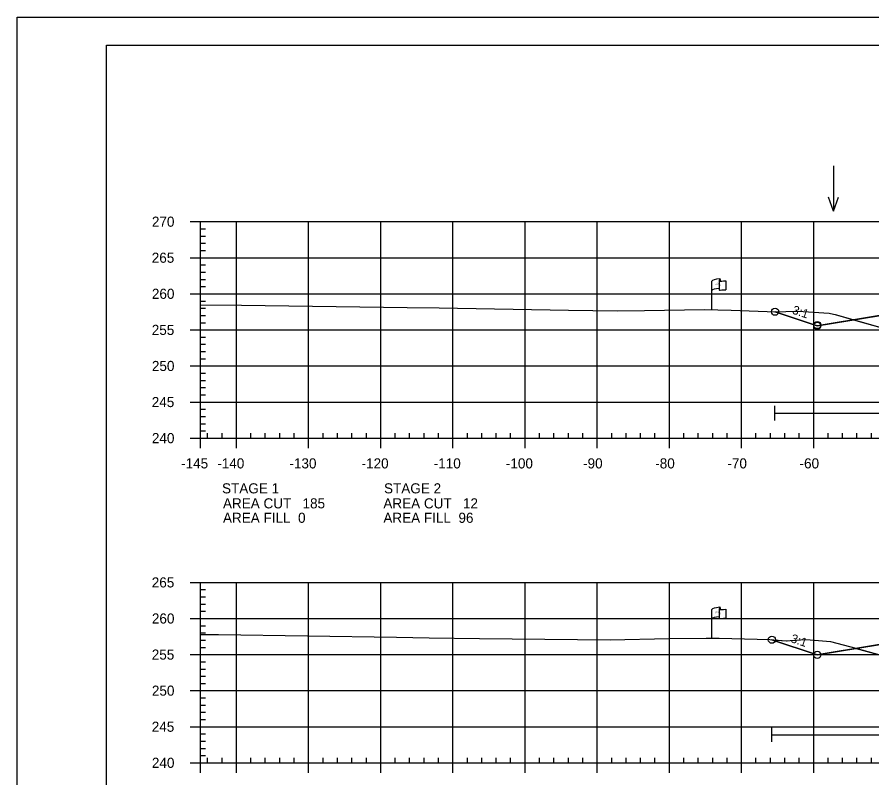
# Model space of a CAD drawing. Extents: x 1365647 to 1367999, y 387113 to 400173.
# Drawn here: x 1365723.7 to 1365842.2, y 390680.7 to 390786.1 of the extents above; entities that cross this region are included whole.
import ezdxf

# ---------------------------------------------------------------- set-up
doc = ezdxf.new("R2010")
doc.units = 0
for name, color, linetype in [('E_Existing ROW', 7, 'Continuous'), ('R_Axis', 7, 'Continuous'), ('R_Axis Annot', 7, 'Continuous'), ('R_Border', 7, 'Continuous'), ('R_Contours', 7, 'Continuous'), ('R_Exist Surface', 7, 'Continuous'), ('R_Fin Surface', 7, 'Continuous'), ('R_Fin Surface Annot', 7, 'Continuous'), ('R_Grid', 7, 'Continuous'), ('R_No Plot', 7, 'Continuous'), ('R_Proposed Const Limits', 7, 'Continuous'), ('R_Water', 7, 'Continuous'), ('R_Water Annot', 7, 'Continuous')]:
    doc.layers.add(name, color=color, linetype=linetype)

msp = doc.modelspace()

# ---------------------------------------------------------------- linework, layer by layer
at = {"layer": 'E_Existing ROW'}
for p, q in [((1365819.98, 390745.59), (1365819.98, 390749.54)), ((1365820.98, 390749.63), (1365820.98, 390749.62)), ((1365820.98, 390749.62), (1365820.98, 390748.39)), ((1365821.14, 390749.79), (1365821.14, 390749.55)), ((1365821.91, 390749.6), (1365821.91, 390748.36)), ((1365820.98, 390704.12), (1365820.98, 390704.1)), ((1365820.98, 390704.1), (1365820.98, 390702.88)), ((1365821.14, 390704.27), (1365821.14, 390704.03)), ((1365821.91, 390704.08), (1365821.91, 390702.84)), ((1365819.98, 390700.07), (1365819.98, 390704.02))]:
    msp.add_line(p, q, dxfattribs=at)
for centre, radius, start, end in [((1365821.06, 390749.63), 0.078, 88.6458, 274.2828), ((1365821.07, 390749.79), 0.0783, 263.0712, 93.9564), ((1365821.06, 390748.39), 0.0783, 180, 273.9564), ((1365821.06, 390704.12), 0.078, 88.6458, 274.2828), ((1365821.07, 390704.27), 0.0783, 263.0712, 93.9564), ((1365821.06, 390702.88), 0.0783, 180, 273.9564)]:
    msp.add_arc(centre, radius, start, end, dxfattribs=at)
for centre, major_axis, ratio, start_param, end_param in [((1365821.56, 390749.58), (-1.58, -0.04), 0.19887, 5.030368, 6.283185), ((1365822.27, 390749.7), (-1.23, -0.13), 0.052933, 0.159456, 1.268315), ((1365821.56, 390748.26), (-1.58, -0.04), 0.19887, 5.083035, 6.194897), ((1365822.27, 390748.46), (-1.23, -0.13), 0.052933, 0.159456, 1.268315), ((1365821.56, 390704.06), (-1.58, -0.04), 0.19887, 5.030368, 6.283185), ((1365822.27, 390704.18), (-1.23, -0.13), 0.052933, 0.159456, 1.268315), ((1365821.56, 390702.75), (-1.58, -0.04), 0.19887, 5.083035, 6.194897), ((1365822.27, 390702.94), (-1.23, -0.13), 0.052933, 0.159456, 1.268315)]:
    msp.add_ellipse(centre, major_axis=major_axis, ratio=ratio, start_param=start_param, end_param=end_param, dxfattribs=at)
at = {"layer": 'R_Axis'}
for p, q in [((1365747.69, 390757.79), (1365749.09, 390757.79)), ((1365749.09, 390727.79), (1365749.09, 390757.79)), ((1365749.09, 390756.79), (1365749.79, 390756.79)), ((1365749.09, 390755.79), (1365749.79, 390755.79)), ((1365749.09, 390754.79), (1365749.79, 390754.79)), ((1365747.69, 390752.79), (1365749.09, 390752.79)), ((1365749.09, 390753.79), (1365749.79, 390753.79)), ((1365749.09, 390751.79), (1365749.79, 390751.79)), ((1365749.09, 390750.79), (1365749.79, 390750.79)), ((1365749.09, 390749.79), (1365749.79, 390749.79)), ((1365749.09, 390748.79), (1365749.79, 390748.79)), ((1365747.69, 390747.79), (1365749.09, 390747.79)), ((1365749.09, 390746.79), (1365749.79, 390746.79)), ((1365749.09, 390745.79), (1365749.79, 390745.79)), ((1365749.09, 390744.79), (1365749.79, 390744.79)), ((1365749.09, 390743.79), (1365749.79, 390743.79)), ((1365747.69, 390742.79), (1365749.09, 390742.79)), ((1365749.09, 390741.79), (1365749.79, 390741.79)), ((1365749.09, 390740.79), (1365749.79, 390740.79)), ((1365749.09, 390739.79), (1365749.79, 390739.79)), ((1365749.09, 390738.79), (1365749.79, 390738.79)), ((1365747.69, 390737.79), (1365749.09, 390737.79)), ((1365749.09, 390736.79), (1365749.79, 390736.79)), ((1365749.09, 390735.79), (1365749.79, 390735.79)), ((1365749.09, 390734.79), (1365749.79, 390734.79)), ((1365749.09, 390733.79), (1365749.79, 390733.79)), ((1365747.69, 390732.79), (1365749.09, 390732.79)), ((1365749.09, 390731.79), (1365749.79, 390731.79)), ((1365749.09, 390730.79), (1365749.79, 390730.79)), ((1365749.09, 390729.79), (1365749.79, 390729.79)), ((1365747.69, 390727.79), (1365749.09, 390727.79)), ((1365749.09, 390728.79), (1365749.79, 390728.79)), ((1365749.09, 390727.79), (1365749.09, 390728.49)), ((1365749.09, 390727.79), (1366039.09, 390727.79)), ((1365749.09, 390726.39), (1365749.09, 390727.79)), ((1365750.09, 390727.79), (1365750.09, 390728.49)), ((1365752.09, 390727.79), (1365752.09, 390728.49)), ((1365754.09, 390726.39), (1365754.09, 390727.79)), ((1365756.09, 390727.79), (1365756.09, 390728.49)), ((1365758.09, 390727.79), (1365758.09, 390728.49)), ((1365760.09, 390727.79), (1365760.09, 390728.49)), ((1365762.09, 390727.79), (1365762.09, 390728.49)), ((1365764.09, 390726.39), (1365764.09, 390727.79)), ((1365766.09, 390727.79), (1365766.09, 390728.49)), ((1365768.09, 390727.79), (1365768.09, 390728.49)), ((1365770.09, 390727.79), (1365770.09, 390728.49)), ((1365772.09, 390727.79), (1365772.09, 390728.49)), ((1365774.09, 390726.39), (1365774.09, 390727.79)), ((1365776.09, 390727.79), (1365776.09, 390728.49)), ((1365778.09, 390727.79), (1365778.09, 390728.49)), ((1365780.09, 390727.79), (1365780.09, 390728.49)), ((1365782.09, 390727.79), (1365782.09, 390728.49)), ((1365784.09, 390726.39), (1365784.09, 390727.79)), ((1365786.09, 390727.79), (1365786.09, 390728.49)), ((1365788.09, 390727.79), (1365788.09, 390728.49)), ((1365790.09, 390727.79), (1365790.09, 390728.49)), ((1365792.09, 390727.79), (1365792.09, 390728.49)), ((1365794.09, 390726.39), (1365794.09, 390727.79)), ((1365796.09, 390727.79), (1365796.09, 390728.49)), ((1365798.09, 390727.79), (1365798.09, 390728.49)), ((1365800.09, 390727.79), (1365800.09, 390728.49)), ((1365802.09, 390727.79), (1365802.09, 390728.49)), ((1365804.09, 390726.39), (1365804.09, 390727.79)), ((1365806.09, 390727.79), (1365806.09, 390728.49)), ((1365808.09, 390727.79), (1365808.09, 390728.49)), ((1365810.09, 390727.79), (1365810.09, 390728.49)), ((1365812.09, 390727.79), (1365812.09, 390728.49)), ((1365814.09, 390726.39), (1365814.09, 390727.79)), ((1365816.09, 390727.79), (1365816.09, 390728.49)), ((1365818.09, 390727.79), (1365818.09, 390728.49)), ((1365820.09, 390727.79), (1365820.09, 390728.49)), ((1365822.09, 390727.79), (1365822.09, 390728.49)), ((1365824.09, 390726.39), (1365824.09, 390727.79)), ((1365826.09, 390727.79), (1365826.09, 390728.49)), ((1365828.09, 390727.79), (1365828.09, 390728.49)), ((1365830.09, 390727.79), (1365830.09, 390728.49)), ((1365832.09, 390727.79), (1365832.09, 390728.49)), ((1365834.09, 390726.39), (1365834.09, 390727.79)), ((1365836.09, 390727.79), (1365836.09, 390728.49)), ((1365838.09, 390727.79), (1365838.09, 390728.49)), ((1365840.09, 390727.79), (1365840.09, 390728.49)), ((1365842.09, 390727.79), (1365842.09, 390728.49)), ((1365747.69, 390707.79), (1365749.09, 390707.79)), ((1365749.09, 390682.79), (1365749.09, 390707.79)), ((1365749.09, 390706.79), (1365749.79, 390706.79)), ((1365749.09, 390705.79), (1365749.79, 390705.79)), ((1365749.09, 390704.79), (1365749.79, 390704.79)), ((1365749.09, 390703.79), (1365749.79, 390703.79)), ((1365747.69, 390702.79), (1365749.09, 390702.79)), ((1365749.09, 390701.79), (1365749.79, 390701.79)), ((1365749.09, 390700.79), (1365749.79, 390700.79)), ((1365749.09, 390699.79), (1365749.79, 390699.79)), ((1365749.09, 390698.79), (1365749.79, 390698.79)), ((1365747.69, 390697.79), (1365749.09, 390697.79)), ((1365749.09, 390696.79), (1365749.79, 390696.79)), ((1365749.09, 390695.79), (1365749.79, 390695.79)), ((1365749.09, 390694.79), (1365749.79, 390694.79)), ((1365749.09, 390693.79), (1365749.79, 390693.79)), ((1365747.69, 390692.79), (1365749.09, 390692.79)), ((1365749.09, 390691.79), (1365749.79, 390691.79)), ((1365749.09, 390690.79), (1365749.79, 390690.79)), ((1365749.09, 390689.79), (1365749.79, 390689.79)), ((1365749.09, 390688.79), (1365749.79, 390688.79)), ((1365747.69, 390687.79), (1365749.09, 390687.79)), ((1365749.09, 390686.79), (1365749.79, 390686.79)), ((1365749.09, 390685.79), (1365749.79, 390685.79)), ((1365749.09, 390684.79), (1365749.79, 390684.79)), ((1365747.69, 390682.79), (1365749.09, 390682.79)), ((1365749.09, 390683.79), (1365749.79, 390683.79)), ((1365749.09, 390682.79), (1365749.09, 390683.49)), ((1365749.09, 390682.79), (1366039.09, 390682.79)), ((1365749.09, 390681.39), (1365749.09, 390682.79)), ((1365750.09, 390682.79), (1365750.09, 390683.49)), ((1365752.09, 390682.79), (1365752.09, 390683.49)), ((1365754.09, 390681.39), (1365754.09, 390682.79)), ((1365756.09, 390682.79), (1365756.09, 390683.49)), ((1365758.09, 390682.79), (1365758.09, 390683.49)), ((1365760.09, 390682.79), (1365760.09, 390683.49)), ((1365762.09, 390682.79), (1365762.09, 390683.49)), ((1365764.09, 390681.39), (1365764.09, 390682.79)), ((1365766.09, 390682.79), (1365766.09, 390683.49)), ((1365768.09, 390682.79), (1365768.09, 390683.49)), ((1365770.09, 390682.79), (1365770.09, 390683.49)), ((1365772.09, 390682.79), (1365772.09, 390683.49)), ((1365774.09, 390681.39), (1365774.09, 390682.79)), ((1365776.09, 390682.79), (1365776.09, 390683.49)), ((1365778.09, 390682.79), (1365778.09, 390683.49)), ((1365780.09, 390682.79), (1365780.09, 390683.49)), ((1365782.09, 390682.79), (1365782.09, 390683.49)), ((1365784.09, 390681.39), (1365784.09, 390682.79)), ((1365786.09, 390682.79), (1365786.09, 390683.49)), ((1365788.09, 390682.79), (1365788.09, 390683.49)), ((1365790.09, 390682.79), (1365790.09, 390683.49)), ((1365792.09, 390682.79), (1365792.09, 390683.49)), ((1365794.09, 390681.39), (1365794.09, 390682.79)), ((1365796.09, 390682.79), (1365796.09, 390683.49)), ((1365798.09, 390682.79), (1365798.09, 390683.49)), ((1365800.09, 390682.79), (1365800.09, 390683.49)), ((1365802.09, 390682.79), (1365802.09, 390683.49)), ((1365804.09, 390681.39), (1365804.09, 390682.79)), ((1365806.09, 390682.79), (1365806.09, 390683.49)), ((1365808.09, 390682.79), (1365808.09, 390683.49)), ((1365810.09, 390682.79), (1365810.09, 390683.49)), ((1365812.09, 390682.79), (1365812.09, 390683.49)), ((1365814.09, 390681.39), (1365814.09, 390682.79)), ((1365816.09, 390682.79), (1365816.09, 390683.49)), ((1365818.09, 390682.79), (1365818.09, 390683.49)), ((1365820.09, 390682.79), (1365820.09, 390683.49)), ((1365822.09, 390682.79), (1365822.09, 390683.49)), ((1365824.09, 390681.39), (1365824.09, 390682.79)), ((1365826.09, 390682.79), (1365826.09, 390683.49)), ((1365828.09, 390682.79), (1365828.09, 390683.49)), ((1365830.09, 390682.79), (1365830.09, 390683.49)), ((1365832.09, 390682.79), (1365832.09, 390683.49)), ((1365834.09, 390681.39), (1365834.09, 390682.79)), ((1365836.09, 390682.79), (1365836.09, 390683.49)), ((1365838.09, 390682.79), (1365838.09, 390683.49)), ((1365840.09, 390682.79), (1365840.09, 390683.49)), ((1365842.09, 390682.79), (1365842.09, 390683.49))]:
    msp.add_line(p, q, dxfattribs=at)
at = {"layer": 'R_Border'}
for p, q in [((1365736.09, 390782.25), (1366052.27, 390782.25)), ((1365736.09, 390576.79), (1365736.09, 390782.25))]:
    msp.add_line(p, q, dxfattribs=at)
at = {"layer": 'R_Contours'}
for points in [[(1365828.73, 390745.31), (1365830.23, 390745.36), (1365831.49, 390745.39), (1365832.63, 390745.35), (1365836.24, 390745.09), (1365836.42, 390745.08), (1365837.08, 390744.9), (1365839.59, 390744.19), (1365834.59, 390743.35)], [(1365839.59, 390744.19), (1365846.36, 390742.27), (1365847.5, 390742.12), (1365849.52, 390741.7), (1365855.37, 390741.48), (1365857.65, 390741.35), (1365862.95, 390741.58), (1365863.37, 390741.6), (1365863.74, 390741.6), (1365867.47, 390741.75), (1365867.91, 390741.84), (1365871.32, 390742.58), (1365872.96, 390743.09), (1365874.85, 390743.79), (1365876.05, 390743.92), (1365876.79, 390744), (1365877.29, 390744.06), (1365878.29, 390744.1), (1365862.59, 390745.15), (1365843.06, 390744.76)], [(1365828.3, 390699.85), (1365830.32, 390699.69), (1365830.39, 390699.69), (1365830.81, 390699.72), (1365832.99, 390699.87), (1365834.22, 390699.8), (1365836.4, 390699.59), (1365839.93, 390698.66), (1365839.97, 390698.65), (1365834.59, 390697.75)], [(1365839.97, 390698.65), (1365846.57, 390696.83), (1365848.91, 390696.39), (1365849.24, 390696.33), (1365850.57, 390696.24), (1365858.12, 390695.8), (1365863.67, 390696.12), (1365863.94, 390696.14), (1365864.32, 390696.15), (1365867.49, 390696.39), (1365870.49, 390696.97), (1365870.83, 390697.04), (1365873.62, 390698.03), (1365874.61, 390698.35), (1365875.72, 390698.37), (1365876.84, 390698.47), (1365879.02, 390698.58), (1365862.59, 390699.59), (1365843.3, 390699.2)]]:
    msp.add_lwpolyline(points, close=True, dxfattribs=at)
at = {"layer": 'R_Exist Surface'}
for points in [[(1365749.09, 390746.25), (1365754.77, 390746.2), (1365777.73, 390745.9), (1365782.16, 390745.83), (1365800.09, 390745.53), (1365806.84, 390745.45), (1365810.63, 390745.49), (1365818.94, 390745.61), (1365822.67, 390745.52), (1365827.63, 390745.32), (1365828.71, 390745.31), (1365830.23, 390745.36), (1365831.49, 390745.39), (1365832.63, 390745.35), (1365836.24, 390745.09), (1365836.42, 390745.08), (1365837.08, 390744.9), (1365846.36, 390742.27)], [(1365749.09, 390700.57), (1365751.58, 390700.57), (1365776.26, 390700.18), (1365780.78, 390700.12), (1365787.77, 390700.04), (1365805.9, 390699.84), (1365814.07, 390700), (1365819.19, 390700.08), (1365821, 390700.05), (1365828.03, 390699.87), (1365830.32, 390699.69), (1365830.39, 390699.69), (1365830.81, 390699.72), (1365832.99, 390699.87), (1365834.22, 390699.8), (1365836.4, 390699.59), (1365839.93, 390698.66), (1365846.57, 390696.83)]]:
    msp.add_lwpolyline(points, dxfattribs=at)
at = {"layer": 'R_Fin Surface'}
for points in [[(1365828.73, 390745.31), (1365834.59, 390743.35), (1365843.06, 390744.76), (1365856.59, 390747.02), (1365862.59, 390746.62), (1365864.59, 390746.48), (1365894.09, 390744.5), (1365923.59, 390742.51), (1365925.59, 390742.38), (1365931.59, 390741.97), (1365946.32, 390739.52), (1365953.59, 390738.31), (1365956.87, 390737.21), (1365975.43, 390743.4)], [(1365828.3, 390699.85), (1365834.59, 390697.75), (1365843.3, 390699.2), (1365856.59, 390701.42), (1365862.59, 390701.05), (1365864.59, 390700.93), (1365894.09, 390699.11), (1365923.59, 390697.29), (1365925.59, 390697.17), (1365931.59, 390696.8), (1365945.5, 390694.48), (1365953.59, 390693.14), (1365956.78, 390692.07), (1365972.88, 390697.44)]]:
    msp.add_lwpolyline(points, dxfattribs=at)
at = {"layer": 'R_Grid'}
for p, q in [((1365749.09, 390757.79), (1366039.09, 390757.79)), ((1365749.09, 390727.79), (1365749.09, 390757.79)), ((1365754.09, 390727.79), (1365754.09, 390757.79)), ((1365764.09, 390727.79), (1365764.09, 390757.79)), ((1365774.09, 390727.79), (1365774.09, 390757.79)), ((1365784.09, 390727.79), (1365784.09, 390757.79)), ((1365794.09, 390727.79), (1365794.09, 390757.79)), ((1365804.09, 390727.79), (1365804.09, 390757.79)), ((1365814.09, 390727.79), (1365814.09, 390757.79)), ((1365824.09, 390727.79), (1365824.09, 390757.79)), ((1365834.09, 390727.79), (1365834.09, 390757.79)), ((1365749.09, 390752.79), (1366039.09, 390752.79)), ((1365749.09, 390747.79), (1366039.09, 390747.79)), ((1365749.09, 390742.79), (1366039.09, 390742.79)), ((1365749.09, 390737.79), (1366039.09, 390737.79)), ((1365749.09, 390732.79), (1366039.09, 390732.79)), ((1365749.09, 390727.79), (1366039.09, 390727.79)), ((1365749.09, 390707.79), (1366039.09, 390707.79)), ((1365749.09, 390682.79), (1365749.09, 390707.79)), ((1365754.09, 390682.79), (1365754.09, 390707.79)), ((1365764.09, 390682.79), (1365764.09, 390707.79)), ((1365774.09, 390682.79), (1365774.09, 390707.79)), ((1365784.09, 390682.79), (1365784.09, 390707.79)), ((1365794.09, 390682.79), (1365794.09, 390707.79)), ((1365804.09, 390682.79), (1365804.09, 390707.79)), ((1365814.09, 390682.79), (1365814.09, 390707.79)), ((1365824.09, 390682.79), (1365824.09, 390707.79)), ((1365834.09, 390682.79), (1365834.09, 390707.79)), ((1365749.09, 390702.79), (1366039.09, 390702.79)), ((1365749.09, 390697.79), (1366039.09, 390697.79)), ((1365749.09, 390692.79), (1366039.09, 390692.79)), ((1365749.09, 390687.79), (1366039.09, 390687.79)), ((1365749.09, 390682.79), (1366039.09, 390682.79))]:
    msp.add_line(p, q, dxfattribs=at)
at = {"layer": 'R_No Plot'}
msp.add_line((1365723.69, 390786.14), (1366057.03, 390786.14), dxfattribs=at)
msp.add_lwpolyline([(1365723.69, 390786.14), (1366057.03, 390786.14), (1366057.03, 390572.8), (1365723.69, 390572.8)], close=True, dxfattribs=at)
for centre in [(1365828.73, 390745.31), (1365828.73, 390745.31), (1365834.59, 390743.46), (1365834.59, 390743.46), (1365834.59, 390743.46), (1365834.59, 390743.35), (1365834.59, 390743.35), (1365828.3, 390699.85), (1365828.3, 390699.85), (1365834.59, 390697.75), (1365834.59, 390697.75), (1365834.59, 390697.75), (1365834.59, 390697.75), (1365834.59, 390697.75)]:
    msp.add_circle(centre, 0.5, dxfattribs=at)
at = {"layer": 'R_Proposed Const Limits'}
for points in [[(1365856.59, 390747.02), (1365834.59, 390743.35), (1365828.73, 390745.31)], [(1365856.59, 390701.42), (1365834.59, 390697.75), (1365828.3, 390699.85)]]:
    msp.add_lwpolyline(points, dxfattribs=at)
at = {"layer": 'R_Water'}
for p, q in [((1365828.71, 390730.25), (1365828.71, 390732.25)), ((1365828.71, 390731.25), (1365882.51, 390731.25)), ((1365828.3, 390685.68), (1365828.3, 390687.68)), ((1365828.3, 390686.68), (1365882.23, 390686.68))]:
    msp.add_line(p, q, dxfattribs=at)
at = {"layer": 'R_Water Annot'}
for p, q in [((1365836.82, 390765.53), (1365836.82, 390759.25)), ((1365836.82, 390759.25), (1365836.12, 390761.17)), ((1365836.82, 390759.25), (1365837.52, 390761.17))]:
    msp.add_line(p, q, dxfattribs=at)

# ---------------------------------------------------------------- texts
at = {"layer": 'E_Existing ROW'}
for s, height, rotation, p in [('R ', 0.2, 9.9884, (1365820.5, 390749.04)), (' O', 0.2, 9.9884, (1365820.65, 390749.08)), ('W', 0.2, 351.1788, (1365820.98, 390748.92)), ('DWB 11-9-07', 0.001, 90, (1365821.14, 390749.55)), ('DWB 11-9-07', 0.001, 5.0717, (1365821.9, 390748.35)), ('DWB 11-9-07', 0.001, 90, (1365819.98, 390745.59)), ('R ', 0.2, 9.9884, (1365820.5, 390703.52)), (' O', 0.2, 9.9884, (1365820.65, 390703.57)), ('W', 0.2, 351.1788, (1365820.98, 390703.4)), ('DWB 11-9-07', 0.001, 90, (1365821.14, 390704.03)), ('DWB 11-9-07', 0.001, 5.0717, (1365821.9, 390702.84)), ('DWB 11-9-07', 0.001, 90, (1365819.98, 390700.07))]:
    msp.add_text(s, height=height, rotation=rotation, dxfattribs=at).set_placement(p)
at = {"layer": 'R_Axis Annot'}
for s, p in [('270', (1365742.37, 390757.09)), ('265', (1365742.35, 390752.09)), ('260', (1365742.37, 390747.09)), ('255', (1365742.35, 390742.09)), ('250', (1365742.37, 390737.09)), ('245', (1365742.35, 390732.09)), ('240', (1365742.37, 390727.09)), ('-145', (1365746.42, 390723.59)), ('-140', (1365751.43, 390723.59)), ('-130', (1365761.43, 390723.59)), ('-120', (1365771.43, 390723.59)), ('-110', (1365781.43, 390723.59)), ('-100', (1365791.43, 390723.59)), ('-90', (1365802.13, 390723.59)), ('-80', (1365812.13, 390723.59)), ('-70', (1365822.13, 390723.59)), ('-60', (1365832.13, 390723.59)), ('STAGE 1', (1365752.09, 390720.13)), ('STAGE 2', (1365774.54, 390720.13)), ('AREA CUT   185', (1365752.22, 390718.05)), ('AREA CUT   12', (1365774.45, 390718.05)), ('AREA FILL  0', (1365752.22, 390716.05)), ('AREA FILL  96', (1365774.45, 390716.05)), ('265', (1365742.35, 390707.09)), ('260', (1365742.37, 390702.09)), ('255', (1365742.35, 390697.09)), ('250', (1365742.37, 390692.09)), ('245', (1365742.35, 390687.09)), ('240', (1365742.37, 390682.09))]:
    msp.add_text(s, height=1.4, dxfattribs=at).set_placement(p)
at = {"layer": 'R_Fin Surface Annot'}
for p in [(1365831.03, 390745.07), (1365830.82, 390699.54)]:
    msp.add_text('3:1', height=1.2, rotation=341.5651, dxfattribs=at).set_placement(p)

doc.saveas('drawing.dxf')
